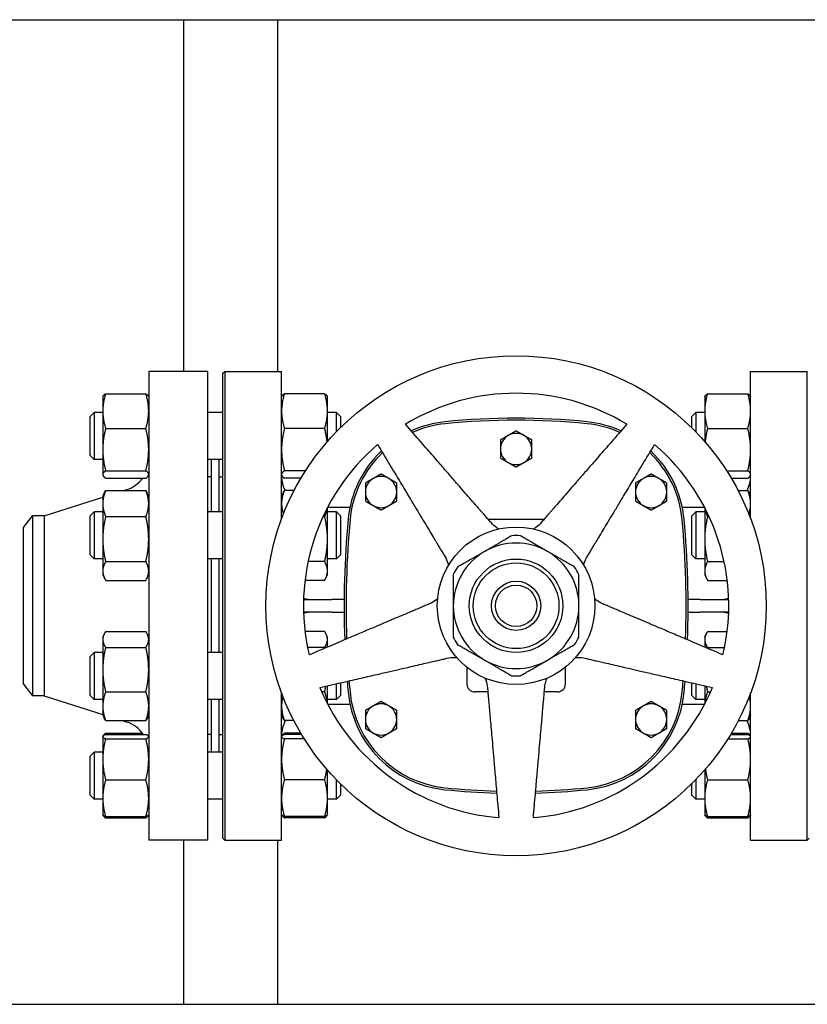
# Model space of a CAD drawing. Header units: inches. Extents: x 24 to 1128, y -69 to 748.
# Tile 489 of 656: x 645 to 657, y 360 to 376. Entities that reach past the tile are written whole.
import ezdxf

# ---------------------------------------------------------------- set-up
doc = ezdxf.new("R2010")
doc.units = ezdxf.units.IN
doc.header["$LTSCALE"] = 32
doc.header["$MEASUREMENT"] = 0
doc.layers.add('Visible (ANSI)', color=7, linetype='Continuous', lineweight=30)

msp = doc.modelspace()

# ---------------------------------------------------------------- linework, layer by layer
at = {"layer": 'Visible (ANSI)'}
for p, q in [((622.56363, 375.85867), (670.54713, 375.85867)), ((647.21813, 375.85867), (647.21813, 370.23367)), ((648.71813, 375.85867), (648.71813, 370.23367)), ((646.66063, 370.23367), (646.66063, 362.73367)), ((647.60063, 370.23367), (646.66063, 370.23367)), ((647.60063, 370.23367), (647.60063, 362.73367)), ((647.84813, 370.20242), (647.87938, 370.23367)), ((647.84813, 362.76492), (647.84813, 370.20242)), ((647.87938, 370.23367), (647.87938, 362.73367)), ((647.87938, 370.23367), (648.78563, 370.23367)), ((648.78563, 367.87561), (648.78563, 370.23367)), ((656.28563, 367.87561), (656.28563, 370.23367)), ((656.28563, 370.23367), (657.19188, 370.23367)), ((657.19188, 362.73367), (657.19188, 370.23367)), ((645.92663, 369.82488), (645.93078, 369.83378)), ((645.92663, 369.82488), (645.92663, 369.59837)), ((645.97172, 369.87636), (646.61555, 369.87636)), ((646.66063, 369.82488), (646.65648, 369.83378)), ((648.78563, 369.82488), (648.78978, 369.83378)), ((649.47455, 369.87636), (648.83072, 369.87636)), ((649.51963, 369.82488), (649.51548, 369.83378)), ((649.51963, 369.59837), (649.51963, 369.82488)), ((655.55163, 369.82488), (655.55578, 369.83378)), ((655.55163, 369.82488), (655.55163, 369.59837)), ((655.59672, 369.87636), (656.24055, 369.87636)), ((656.28563, 369.82488), (656.28148, 369.83378)), ((645.72563, 369.51238), (645.78813, 369.57488)), ((645.72563, 368.88738), (645.72563, 369.51238)), ((645.78813, 369.57488), (645.78813, 368.82488)), ((645.92663, 369.57488), (645.78813, 369.57488)), ((645.92663, 369.59837), (645.92663, 368.98215)), ((647.84813, 369.57488), (647.60063, 369.57488)), ((649.51963, 369.11117), (649.51963, 369.59837)), ((649.66313, 369.57488), (649.51963, 369.57488)), ((649.66313, 369.26733), (649.66313, 369.57488)), ((649.72563, 369.51238), (649.66313, 369.57488)), ((649.72563, 369.51238), (649.72563, 369.3304)), ((655.34813, 369.51238), (655.41063, 369.57488)), ((655.34813, 369.32793), (655.34813, 369.51238)), ((655.41063, 369.57488), (655.41063, 369.26474)), ((655.55163, 369.57488), (655.41063, 369.57488)), ((655.55163, 369.59837), (655.55163, 369.11117)), ((645.97172, 369.32039), (646.61555, 369.32039)), ((649.47455, 369.32039), (648.83072, 369.32039)), ((655.59672, 369.32039), (656.24055, 369.32039)), ((645.72563, 368.88738), (645.78813, 368.82488)), ((645.92663, 368.98215), (645.92663, 368.58365)), ((645.92663, 368.82488), (645.78813, 368.82488)), ((647.84813, 368.82488), (647.60063, 368.82488)), ((647.66063, 368.82488), (647.66063, 367.98376)), ((647.78063, 368.82488), (647.78063, 367.98376)), ((645.92663, 368.58365), (645.92663, 368.57488)), ((645.92663, 368.57488), (645.93078, 368.56598)), ((645.97172, 368.64391), (646.61555, 368.64391)), ((646.66063, 368.57488), (646.65648, 368.56598)), ((648.78563, 368.57488), (648.78978, 368.56598)), ((649.16912, 368.64391), (648.83072, 368.64391)), ((655.90214, 368.64391), (656.24055, 368.64391)), ((656.28563, 368.57488), (656.28148, 368.56598)), ((645.97172, 368.5234), (646.61555, 368.5234)), ((647.66063, 368.54367), (647.60063, 368.54367)), ((647.78563, 368.42367), (647.78063, 368.42367)), ((647.78563, 367.98376), (647.78563, 368.54367)), ((647.78563, 368.54367), (647.84813, 368.54367)), ((649.09477, 368.5234), (648.83072, 368.5234)), ((655.97649, 368.5234), (656.24055, 368.5234)), ((645.92663, 368.23376), (645.95576, 368.29622)), ((645.97172, 368.32726), (646.61555, 368.32726)), ((646.26152, 368.32726), (646.31161, 368.34312)), ((646.66063, 368.23376), (646.63151, 368.29622)), ((648.78563, 368.23376), (648.81476, 368.29622)), ((648.98582, 368.32726), (648.83072, 368.32726)), ((656.08545, 368.32726), (656.24055, 368.32726)), ((656.28563, 368.23376), (656.25651, 368.29622)), ((644.9873, 367.92367), (645.92663, 368.22119)), ((645.92663, 368.23376), (645.92663, 368.11829)), ((645.92663, 368.11829), (645.92663, 367.55008)), ((644.66063, 367.73617), (644.80451, 367.92367)), ((644.9873, 367.92367), (644.80451, 367.92367)), ((644.80451, 367.92367), (644.80451, 365.04367)), ((644.9873, 367.92367), (644.9873, 365.04367)), ((645.72563, 367.92126), (645.78813, 367.98376)), ((645.72563, 367.29626), (645.72563, 367.92126)), ((645.78813, 367.98376), (645.78813, 367.23376)), ((645.92663, 367.98376), (645.78813, 367.98376)), ((647.84813, 367.98376), (647.60063, 367.98376)), ((649.51963, 367.55008), (649.51963, 368.0533)), ((649.66313, 367.98376), (649.51963, 367.98376)), ((649.52233, 368.05847), (649.87854, 368.05847)), ((649.66313, 367.23376), (649.66313, 367.98376)), ((649.72563, 367.92126), (649.66313, 367.98376)), ((649.72563, 367.92126), (649.72563, 367.29626)), ((655.19273, 368.05847), (655.54894, 368.05847)), ((655.34813, 367.92126), (655.41063, 367.98376)), ((655.34813, 367.29626), (655.34813, 367.92126)), ((655.41063, 367.98376), (655.41063, 367.23376)), ((655.55163, 367.98376), (655.41063, 367.98376)), ((655.55163, 368.0533), (655.55163, 367.55008)), ((645.97172, 367.90933), (646.61555, 367.90933)), ((649.47455, 367.90933), (649.44897, 367.90933)), ((652.97835, 367.86162), (652.09292, 367.86162)), ((655.59672, 367.90933), (655.6223, 367.90933)), ((644.66063, 365.23117), (644.66063, 367.73617)), ((645.92663, 367.55008), (645.92663, 367.04054)), ((649.51963, 367.04054), (649.51963, 367.55008)), ((655.55163, 367.55008), (655.55163, 367.04054)), ((645.72563, 367.29626), (645.78813, 367.23376)), ((649.72563, 367.29626), (649.66313, 367.23376)), ((655.34813, 367.29626), (655.41063, 367.23376)), ((645.92663, 367.23376), (645.78813, 367.23376)), ((645.97172, 367.19083), (646.61555, 367.19083)), ((647.84813, 367.23376), (647.60063, 367.23376)), ((647.66063, 367.23376), (647.66063, 365.73358)), ((647.78063, 367.23376), (647.78063, 365.73358)), ((647.78563, 365.73358), (647.78563, 367.23376)), ((649.47455, 367.19083), (649.20999, 367.19083)), ((649.66313, 367.23376), (649.51963, 367.23376)), ((655.55163, 367.23376), (655.41063, 367.23376)), ((655.59672, 367.19083), (655.86128, 367.19083)), ((645.92663, 367.04054), (645.92663, 366.98376)), ((645.92663, 366.98376), (645.95576, 366.9213)), ((646.66063, 366.98376), (646.63151, 366.9213)), ((649.51963, 366.98376), (649.49051, 366.9213)), ((649.51963, 366.98376), (649.51963, 367.04054)), ((655.55163, 367.04054), (655.55163, 366.98376)), ((655.55163, 366.98376), (655.58076, 366.9213)), ((645.97172, 366.89026), (646.61555, 366.89026)), ((649.47455, 366.89026), (649.16003, 366.89026)), ((655.59672, 366.89026), (655.91123, 366.89026)), ((649.1371, 366.58367), (649.59063, 366.58367)), ((649.78597, 366.58367), (649.59063, 366.58367)), ((655.48063, 366.58367), (655.2853, 366.58367)), ((655.48063, 366.58367), (655.93416, 366.58367)), ((649.59063, 366.38367), (649.1371, 366.38367)), ((649.59063, 366.38367), (649.78597, 366.38367)), ((655.2853, 366.38367), (655.48063, 366.38367)), ((655.93416, 366.38367), (655.48063, 366.38367)), ((645.97172, 366.07014), (646.61555, 366.07014)), ((649.47455, 366.07014), (649.16088, 366.07014)), ((655.59672, 366.07014), (655.91039, 366.07014)), ((645.92663, 365.98358), (645.94611, 366.02535)), ((645.92663, 365.98358), (645.92663, 365.94443)), ((645.92663, 365.94443), (645.92663, 365.46294)), ((646.66063, 365.98358), (646.64116, 366.02535)), ((649.51963, 365.98358), (649.50016, 366.02535)), ((649.51963, 365.94443), (649.51963, 365.98358)), ((649.51963, 365.82257), (649.51963, 365.94443)), ((655.55163, 365.98358), (655.57111, 366.02535)), ((655.55163, 365.98358), (655.55163, 365.94443)), ((655.55163, 365.94443), (655.55163, 365.82257)), ((645.72563, 365.67108), (645.78813, 365.73358)), ((645.78813, 365.73358), (645.78813, 364.98358)), ((645.92663, 365.73358), (645.78813, 365.73358)), ((645.97172, 365.81872), (646.61555, 365.81872)), ((647.84813, 365.73358), (647.60063, 365.73358)), ((649.47455, 365.81872), (649.20129, 365.81872)), ((655.59672, 365.81872), (655.86998, 365.81872)), ((645.72563, 365.04608), (645.72563, 365.67108)), ((645.92663, 365.46294), (645.92663, 364.8771)), ((651.74823, 365.50021), (651.74823, 365.23072)), ((653.32303, 365.23072), (653.32303, 365.50021)), ((649.72563, 365.25004), (649.72563, 365.04608)), ((655.34813, 365.04608), (655.34813, 365.24947)), ((644.66063, 365.23117), (644.80451, 365.04367)), ((645.97172, 365.10717), (646.61555, 365.10717)), ((648.78563, 362.73367), (648.78563, 365.09173)), ((649.47455, 365.10717), (649.42674, 365.10717)), ((649.51963, 364.91404), (649.51963, 365.20248)), ((649.66313, 364.98358), (649.66313, 365.23561)), ((652.08411, 365.10572), (651.87323, 365.10572)), ((653.19803, 365.10572), (652.98715, 365.10572)), ((655.41063, 365.23504), (655.41063, 364.98358)), ((655.55163, 365.20248), (655.55163, 364.91404)), ((655.59672, 365.10717), (655.64453, 365.10717)), ((656.28563, 362.73367), (656.28563, 365.09173)), ((644.9873, 365.04367), (644.80451, 365.04367)), ((644.9873, 365.04367), (645.92663, 364.74615)), ((645.72563, 365.04608), (645.78813, 364.98358)), ((645.92663, 364.98358), (645.78813, 364.98358)), ((647.84813, 364.98358), (647.60063, 364.98358)), ((647.66063, 364.98358), (647.66063, 364.14246)), ((647.78063, 364.98358), (647.78063, 364.14246)), ((647.78563, 364.42367), (647.78563, 364.98358)), ((649.66313, 364.98358), (649.51963, 364.98358)), ((649.72563, 365.04608), (649.66313, 364.98358)), ((655.34813, 365.04608), (655.41063, 364.98358)), ((655.55163, 364.98358), (655.41063, 364.98358)), ((645.92663, 364.8771), (645.92663, 364.73358)), ((649.52233, 364.90887), (649.87854, 364.90887)), ((655.19273, 364.90887), (655.54894, 364.90887)), ((645.92663, 364.73358), (645.94611, 364.69181)), ((645.97172, 364.64703), (646.61555, 364.64703)), ((646.2396, 364.64703), (646.31161, 364.62422)), ((646.66063, 364.73358), (646.64116, 364.69181)), ((648.78563, 364.73358), (648.80511, 364.69181)), ((648.98222, 364.64703), (648.83072, 364.64703)), ((656.08904, 364.64703), (656.24055, 364.64703)), ((656.28563, 364.73358), (656.26616, 364.69181)), ((647.78563, 364.54367), (647.78063, 364.54367)), ((645.92663, 364.39246), (645.92793, 364.39524)), ((645.92663, 364.39246), (645.92663, 364.3897)), ((645.92663, 364.3897), (645.92663, 364.02776)), ((645.92793, 364.39524), (645.93078, 364.40136)), ((645.97172, 364.44394), (646.56332, 364.44394)), ((645.97172, 364.42358), (646.61555, 364.42358)), ((645.97172, 364.35582), (646.61555, 364.35582)), ((646.66063, 364.39246), (646.65934, 364.39524)), ((647.66063, 364.42367), (647.60063, 364.42367)), ((647.78563, 364.42367), (647.84813, 364.42367)), ((648.78563, 364.39246), (648.78693, 364.39524)), ((648.78693, 364.39524), (648.78978, 364.40136)), ((649.09477, 364.44394), (648.83072, 364.44394)), ((649.10692, 364.42358), (648.83072, 364.42358)), ((649.14856, 364.35582), (648.83072, 364.35582)), ((655.92271, 364.35582), (656.24055, 364.35582)), ((655.96434, 364.42358), (656.24055, 364.42358)), ((655.97649, 364.44394), (656.24055, 364.44394)), ((656.28434, 364.39524), (656.28148, 364.40136)), ((656.28563, 364.39246), (656.28434, 364.39524)), ((645.72563, 364.07996), (645.78813, 364.14246)), ((645.78813, 364.14246), (645.78813, 363.39246)), ((645.92663, 364.14246), (645.78813, 364.14246)), ((647.84813, 364.14246), (647.60063, 364.14246)), ((645.72563, 363.45496), (645.72563, 364.07996)), ((645.92663, 364.02776), (645.92663, 363.40552)), ((649.51963, 363.40552), (649.51963, 363.85617)), ((655.55163, 363.85617), (655.55163, 363.40552)), ((645.97172, 363.6997), (646.61555, 363.6997)), ((649.47455, 363.6997), (648.83072, 363.6997)), ((649.66313, 363.39246), (649.66313, 363.70001)), ((655.41063, 363.7026), (655.41063, 363.39246)), ((655.59672, 363.6997), (656.24055, 363.6997)), ((649.72563, 363.63693), (649.72563, 363.45496)), ((655.34813, 363.45496), (655.34813, 363.6394)), ((645.72563, 363.45496), (645.78813, 363.39246)), ((645.92663, 363.39246), (645.78813, 363.39246)), ((645.92663, 363.40552), (645.92663, 363.14246)), ((647.84813, 363.39246), (647.60063, 363.39246)), ((649.51963, 363.14246), (649.51963, 363.40552)), ((649.66313, 363.39246), (649.51963, 363.39246)), ((649.72563, 363.45496), (649.66313, 363.39246)), ((655.34813, 363.45496), (655.41063, 363.39246)), ((655.55163, 363.39246), (655.41063, 363.39246)), ((655.55163, 363.40552), (655.55163, 363.14246)), ((645.92663, 363.14246), (645.92793, 363.13969)), ((645.92793, 363.13969), (645.93078, 363.13356)), ((645.97172, 363.11134), (646.61555, 363.11134)), ((645.97172, 363.09098), (646.61555, 363.09098)), ((646.65934, 363.13969), (646.65648, 363.13356)), ((646.66063, 363.14246), (646.65934, 363.13969)), ((648.78563, 363.14246), (648.78693, 363.13969)), ((648.78693, 363.13969), (648.78978, 363.13356)), ((649.47455, 363.11134), (648.83072, 363.11134)), ((649.47455, 363.09098), (648.83072, 363.09098)), ((649.51834, 363.13969), (649.51548, 363.13356)), ((649.51963, 363.14246), (649.51834, 363.13969)), ((655.55163, 363.14246), (655.55293, 363.13969)), ((655.55293, 363.13969), (655.55578, 363.13356)), ((655.59672, 363.11134), (656.24055, 363.11134)), ((655.59672, 363.09098), (656.24055, 363.09098)), ((656.28434, 363.13969), (656.28148, 363.13356)), ((656.28563, 363.14246), (656.28434, 363.13969)), ((647.60063, 362.73367), (646.66063, 362.73367)), ((647.21813, 362.73367), (647.21813, 360.10867)), ((647.84813, 362.76492), (647.87938, 362.73367)), ((647.87938, 362.73367), (648.78563, 362.73367)), ((648.71813, 362.73367), (648.71813, 360.10867)), ((656.28563, 362.73367), (657.19188, 362.73367)), ((657.22313, 362.76492), (657.19188, 362.73367)), ((622.56363, 360.10867), (670.54713, 360.10867))]:
    msp.add_line(p, q, dxfattribs=at)
for radius in [4, 1.25984, 0.74803, 0.68553, 0.3937, 0.3312]:
    msp.add_circle((652.53563, 366.48367), radius, dxfattribs=at)
for centre, radius, start, end in [((652.53563, 366.48367), 3.4, 58.64927, 121.35073), ((651.57385, 367.70251), 1.73228, 95.817836, 114.357428), ((651.57385, 367.70251), 1.70103, 95.817836, 114.042525), ((652.53563, 358.2632), 11.22047, 84.182164, 95.817836), ((652.53563, 358.2632), 11.18922, 84.182164, 95.817836), ((653.49741, 367.70251), 1.70103, 65.957475, 84.182165), ((653.49741, 367.70251), 1.73228, 65.642572, 84.182165), ((652.53563, 368.99154), 0.25, 120, 180), ((652.53563, 368.99154), 0.25, 60, 120), ((652.53563, 368.99154), 0.25, 0, 60), ((652.53563, 366.48367), 3.4, 130.64927, 193.35073), ((652.53563, 366.48367), 3.4, 346.64927, 49.35073), ((651.57385, 367.70251), 1.73228, 133.442646, 174.744707), ((651.57385, 367.70251), 1.70103, 133.674999, 174.744707), ((652.53563, 368.99154), 0.25, 180, 240), ((652.53563, 368.99154), 0.25, 300, 0), ((653.49741, 367.70251), 1.70103, 5.255296, 46.325001), ((653.49741, 367.70251), 1.73228, 5.255296, 46.557354), ((652.53563, 368.99154), 0.25, 240, 300), ((649.28563, 368.55847), 0.5, 180, 207.543912), ((650.37618, 368.30257), 0.25, 60, 120), ((654.69508, 368.30257), 0.25, 60, 120), ((655.78563, 368.55847), 0.5, 332.456088, 0), ((646.16063, 368.81978), 0.5, 287.574716, 323.645749), ((650.37618, 368.30257), 0.25, 120, 180), ((650.37618, 368.30257), 0.25, 0, 60), ((654.69508, 368.30257), 0.25, 120, 180), ((654.69508, 368.30257), 0.25, 0, 60), ((650.37618, 368.30257), 0.25, 180, 240), ((650.37618, 368.30257), 0.25, 300, 0), ((654.69508, 368.30257), 0.25, 180, 240), ((654.69508, 368.30257), 0.25, 300, 0), ((650.37618, 368.30257), 0.25, 240, 300), ((654.69508, 368.30257), 0.25, 240, 300), ((664.825, 366.48367), 15.03937, 174.744704, 182.072997), ((664.825, 366.48367), 15.00812, 174.744704, 182.027369), ((640.24626, 366.48367), 15.00812, 357.972631, 5.255296), ((640.24626, 366.48367), 15.03937, 357.927003, 5.255296), ((652.53563, 366.48367), 1.12205, 86.525352, 93.474648), ((652.53563, 366.48367), 1.00394, 60, 120), ((652.53563, 366.48367), 1.00394, 120, 180), ((652.53563, 366.48367), 1.00394, 0, 60), ((652.53563, 366.48367), 1.12205, 146.525352, 153.474648), ((652.53563, 366.48367), 1.12205, 26.525352, 33.474648), ((652.53563, 366.48367), 1.00394, 180, 240), ((652.53563, 366.48367), 1.00394, 300, 0), ((652.53563, 366.48367), 1.12205, 206.525352, 213.474648), ((652.53563, 366.48367), 1.12205, 326.525352, 333.474648), ((652.53563, 366.48367), 1.00394, 240, 300), ((664.825, 366.48367), 15.03937, 184.60919, 185.255296), ((664.825, 366.48367), 15.00812, 184.591592, 185.255296), ((652.53563, 366.48367), 1.12205, 266.525352, 273.474648), ((640.24626, 366.48367), 15.00812, 354.744704, 355.408408), ((640.24626, 366.48367), 15.03937, 354.744704, 355.39081), ((652.53563, 366.48367), 3.4, 202.64927, 265.35073), ((651.57385, 365.26482), 1.73228, 185.255296, 264.182161), ((651.57385, 365.26482), 1.70103, 185.255296, 264.182161), ((651.87323, 365.23072), 0.125, 180, 270), ((652.53563, 366.48367), 3.4, 274.64927, 337.35073), ((653.19803, 365.23072), 0.125, 270, 0), ((653.49741, 365.26482), 1.70103, 275.817836, 354.744707), ((653.49741, 365.26482), 1.73228, 275.817836, 354.744707), ((650.37618, 364.66477), 0.25, 120, 180), ((650.37618, 364.66477), 0.25, 60, 120), ((650.37618, 364.66477), 0.25, 0, 60), ((654.69508, 364.66477), 0.25, 120, 180), ((654.69508, 364.66477), 0.25, 60, 120), ((654.69508, 364.66477), 0.25, 0, 60), ((646.16063, 364.14756), 0.5, 33.50812, 72.425284), ((649.28563, 364.40887), 0.5, 151.554839, 180), ((650.37618, 364.66477), 0.25, 180, 240), ((650.37618, 364.66477), 0.25, 300, 0), ((654.69508, 364.66477), 0.25, 180, 240), ((654.69508, 364.66477), 0.25, 300, 0), ((655.78563, 364.40887), 0.5, 0, 28.445161), ((650.37618, 364.66477), 0.25, 240, 300), ((654.69508, 364.66477), 0.25, 240, 300), ((652.53563, 374.70414), 11.22047, 264.182163, 268.416919), ((652.53563, 374.70414), 11.18922, 264.182163, 268.398452), ((652.53563, 374.70414), 11.22047, 271.583081, 275.817836), ((652.53563, 374.70414), 11.18922, 271.601548, 275.817836)]:
    msp.add_arc(centre, radius, start, end, dxfattribs=at)
for points, weights in [([(645.97172, 369.87636), (645.92663, 369.72738), (645.92663, 369.59837)], [1, 1.0379548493, 1]), ([(645.93078, 369.83378), (645.94007, 369.85369), (645.97172, 369.87636)], [1.01611555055, 1.02634702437, 1]), ([(646.61555, 369.87636), (646.6472, 369.85369), (646.65648, 369.83378)], [1, 1.02634702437, 1.01611555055]), ([(646.66063, 369.59837), (646.66063, 369.72738), (646.61555, 369.87636)], [1, 1.0379548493, 1]), ([(648.83072, 369.87636), (648.78563, 369.72738), (648.78563, 369.59837)], [1, 1.0379548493, 1]), ([(648.78978, 369.83378), (648.79907, 369.85369), (648.83072, 369.87636)], [1.01611555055, 1.02634702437, 1]), ([(649.51963, 369.59837), (649.51963, 369.72738), (649.47455, 369.87636)], [1, 1.0379548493, 1]), ([(649.47455, 369.87636), (649.5062, 369.85369), (649.51548, 369.83378)], [1, 1.02634702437, 1.01611555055]), ([(655.59672, 369.87636), (655.55163, 369.72738), (655.55163, 369.59837)], [1, 1.0379548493, 1]), ([(655.55578, 369.83378), (655.56507, 369.85369), (655.59672, 369.87636)], [1.01611555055, 1.02634702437, 1]), ([(656.28563, 369.59837), (656.28563, 369.72738), (656.24055, 369.87636)], [1, 1.0379548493, 1]), ([(656.24055, 369.87636), (656.2722, 369.85369), (656.28148, 369.83378)], [1, 1.02634702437, 1.01611555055]), ([(645.92663, 369.59837), (645.92663, 369.46936), (645.97172, 369.32039)], [1, 1.0379548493, 1]), ([(646.61555, 369.32039), (646.66063, 369.46936), (646.66063, 369.59837)], [1, 1.0379548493, 1]), ([(648.78563, 369.59837), (648.78563, 369.46936), (648.83072, 369.32039)], [1, 1.0379548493, 1]), ([(649.47455, 369.32039), (649.51963, 369.46936), (649.51963, 369.59837)], [1, 1.0379548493, 1]), ([(655.55163, 369.59837), (655.55163, 369.46936), (655.59672, 369.32039)], [1, 1.0379548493, 1]), ([(656.24055, 369.32039), (656.28563, 369.46936), (656.28563, 369.59837)], [1, 1.0379548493, 1]), ([(652.13451, 367.81378), (651.73773, 368.27022), (650.7667, 369.38726)], [2.0263127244, 1.58117079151, 1]), ([(654.30457, 369.38726), (653.33353, 368.27022), (652.93676, 367.81378)], [1, 1.58117079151, 2.0263127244]), ([(645.97172, 369.32039), (645.92663, 369.13912), (645.92663, 368.98215)], [1, 1.0379548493, 1]), ([(646.66063, 368.98215), (646.66063, 369.13912), (646.61555, 369.32039)], [1, 1.0379548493, 1]), ([(648.83072, 369.32039), (648.78563, 369.13912), (648.78563, 368.98215)], [1, 1.0379548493, 1]), ([(649.5134, 369.10399), (649.50311, 369.20556), (649.47455, 369.32039)], [1.01779547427, 1.02371349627, 1]), ([(652.41063, 369.20805), (652.35262, 369.17456), (652.28563, 369.13588)], [1, 1.04314139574, 1.01001874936]), ([(652.53563, 369.28022), (652.46865, 369.24154), (652.41063, 369.20805)], [1.01001874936, 1.04314139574, 1]), ([(652.66063, 369.20805), (652.60262, 369.24154), (652.53563, 369.28022)], [1, 1.04314139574, 1.01001874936]), ([(652.78563, 369.13588), (652.71865, 369.17456), (652.66063, 369.20805)], [1.01001874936, 1.04314139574, 1]), ([(655.59672, 369.32039), (655.56816, 369.20556), (655.55787, 369.10399)], [1, 1.02371349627, 1.01779547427]), ([(656.28563, 368.98215), (656.28563, 369.13912), (656.24055, 369.32039)], [1, 1.0379548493, 1]), ([(650.32078, 369.06329), (651.08309, 367.79459), (651.39458, 367.27619)], [1, 1.58117079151, 2.0263127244]), ([(652.28563, 369.13588), (652.28563, 369.05853), (652.28563, 368.99154)], [1.01001874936, 1.04314139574, 1]), ([(652.78563, 368.99154), (652.78563, 369.05853), (652.78563, 369.13588)], [1, 1.04314139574, 1.01001874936]), ([(653.67669, 367.27619), (653.98817, 367.79459), (654.75048, 369.06329)], [2.0263127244, 1.58117079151, 1]), ([(645.92663, 368.98215), (645.92663, 368.82517), (645.97172, 368.64391)], [1, 1.0379548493, 1]), ([(646.61555, 368.64391), (646.66063, 368.82517), (646.66063, 368.98215)], [1, 1.0379548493, 1]), ([(648.78563, 368.98215), (648.78563, 368.82517), (648.83072, 368.64391)], [1, 1.0379548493, 1]), ([(652.28563, 368.99154), (652.28563, 368.92456), (652.28563, 368.84721)], [1, 1.04314139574, 1.01001874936]), ([(652.78563, 368.84721), (652.78563, 368.92456), (652.78563, 368.99154)], [1.01001874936, 1.04314139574, 1]), ([(656.24055, 368.64391), (656.28563, 368.82517), (656.28563, 368.98215)], [1, 1.0379548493, 1]), ([(652.28563, 368.84721), (652.35262, 368.80853), (652.41063, 368.77504)], [1.01001874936, 1.04314139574, 1]), ([(652.41063, 368.77504), (652.46865, 368.74154), (652.53563, 368.70287)], [1, 1.04314139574, 1.01001874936]), ([(652.53563, 368.70287), (652.60262, 368.74154), (652.66063, 368.77504)], [1.01001874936, 1.04314139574, 1]), ([(652.66063, 368.77504), (652.71865, 368.80853), (652.78563, 368.84721)], [1, 1.04314139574, 1.01001874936]), ([(645.97172, 368.64391), (645.92663, 368.61161), (645.92663, 368.58365)], [1, 1.0379548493, 1]), ([(645.92663, 368.58365), (645.92663, 368.55569), (645.97172, 368.5234)], [1, 1.0379548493, 1]), ([(646.66063, 368.58365), (646.66063, 368.61161), (646.61555, 368.64391)], [1, 1.0379548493, 1]), ([(646.61555, 368.5234), (646.66063, 368.55569), (646.66063, 368.58365)], [1, 1.0379548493, 1]), ([(648.83072, 368.64391), (648.78563, 368.61161), (648.78563, 368.58365)], [1, 1.0379548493, 1]), ([(648.78563, 368.58365), (648.78563, 368.55569), (648.83072, 368.5234)], [1, 1.0379548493, 1]), ([(650.37618, 368.59124), (650.3092, 368.55257), (650.25118, 368.51907)], [1.01001874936, 1.04314139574, 1]), ([(650.50118, 368.51907), (650.44317, 368.55257), (650.37618, 368.59124)], [1, 1.04314139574, 1.01001874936]), ([(654.69508, 368.59124), (654.62809, 368.55257), (654.57008, 368.51907)], [1.01001874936, 1.04314139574, 1]), ([(654.82008, 368.51907), (654.76207, 368.55257), (654.69508, 368.59124)], [1, 1.04314139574, 1.01001874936]), ([(656.28563, 368.58365), (656.28563, 368.61161), (656.24055, 368.64391)], [1, 1.0379548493, 1]), ([(656.24055, 368.5234), (656.28563, 368.55569), (656.28563, 368.58365)], [1, 1.0379548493, 1]), ([(650.25118, 368.51907), (650.19317, 368.48558), (650.12618, 368.4469)], [1, 1.04314139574, 1.01001874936]), ([(650.12618, 368.4469), (650.12618, 368.36955), (650.12618, 368.30257)], [1.01001874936, 1.04314139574, 1]), ([(650.62618, 368.4469), (650.5592, 368.48558), (650.50118, 368.51907)], [1.01001874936, 1.04314139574, 1]), ([(650.62618, 368.30257), (650.62618, 368.36955), (650.62618, 368.4469)], [1, 1.04314139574, 1.01001874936]), ([(654.57008, 368.51907), (654.51207, 368.48558), (654.44508, 368.4469)], [1, 1.04314139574, 1.01001874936]), ([(654.44508, 368.4469), (654.44508, 368.36955), (654.44508, 368.30257)], [1.01001874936, 1.04314139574, 1]), ([(654.94508, 368.4469), (654.87809, 368.48558), (654.82008, 368.51907)], [1.01001874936, 1.04314139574, 1]), ([(654.94508, 368.30257), (654.94508, 368.36955), (654.94508, 368.4469)], [1, 1.04314139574, 1.01001874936]), ([(645.97172, 368.32726), (645.92663, 368.21527), (645.92663, 368.11829)], [1, 1.0379548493, 1]), ([(645.95576, 368.29622), (645.96282, 368.31136), (645.97172, 368.32726)], [1.01175569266, 1.00727059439, 1]), ([(646.66063, 368.11829), (646.66063, 368.21527), (646.61555, 368.32726)], [1, 1.0379548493, 1]), ([(646.61555, 368.32726), (646.62445, 368.31136), (646.63151, 368.29622)], [1, 1.00727059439, 1.01175569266]), ([(648.83072, 368.32726), (648.78563, 368.21527), (648.78563, 368.11829)], [1, 1.0379548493, 1]), ([(648.81476, 368.29622), (648.82182, 368.31136), (648.83072, 368.32726)], [1.01175569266, 1.00727059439, 1]), ([(650.12618, 368.30257), (650.12618, 368.23558), (650.12618, 368.15823)], [1, 1.04314139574, 1.01001874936]), ([(650.62618, 368.15823), (650.62618, 368.23558), (650.62618, 368.30257)], [1.01001874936, 1.04314139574, 1]), ([(654.44508, 368.30257), (654.44508, 368.23558), (654.44508, 368.15823)], [1, 1.04314139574, 1.01001874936]), ([(654.94508, 368.15823), (654.94508, 368.23558), (654.94508, 368.30257)], [1.01001874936, 1.04314139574, 1]), ([(656.24055, 368.32726), (656.24945, 368.31136), (656.25651, 368.29622)], [1, 1.00727059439, 1.01175569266]), ([(656.28563, 368.11829), (656.28563, 368.21527), (656.24055, 368.32726)], [1, 1.0379548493, 1]), ([(645.92663, 368.11829), (645.92663, 368.02131), (645.97172, 367.90933)], [1, 1.0379548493, 1]), ([(646.61555, 367.90933), (646.66063, 368.02131), (646.66063, 368.11829)], [1, 1.0379548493, 1]), ([(648.78563, 368.11829), (648.78563, 368.03915), (648.8149, 367.95206)], [1, 1.03075886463, 1.01166334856]), ([(650.12618, 368.15823), (650.19317, 368.11955), (650.25118, 368.08606)], [1.01001874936, 1.04314139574, 1]), ([(650.25118, 368.08606), (650.3092, 368.05257), (650.37618, 368.01389)], [1, 1.04314139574, 1.01001874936]), ([(650.37618, 368.01389), (650.44317, 368.05257), (650.50118, 368.08606)], [1.01001874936, 1.04314139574, 1]), ([(650.50118, 368.08606), (650.5592, 368.11955), (650.62618, 368.15823)], [1, 1.04314139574, 1.01001874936]), ([(654.44508, 368.15823), (654.51207, 368.11955), (654.57008, 368.08606)], [1.01001874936, 1.04314139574, 1]), ([(654.57008, 368.08606), (654.62809, 368.05257), (654.69508, 368.01389)], [1, 1.04314139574, 1.01001874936]), ([(654.69508, 368.01389), (654.76207, 368.05257), (654.82008, 368.08606)], [1.01001874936, 1.04314139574, 1]), ([(654.82008, 368.08606), (654.87809, 368.11955), (654.94508, 368.15823)], [1, 1.04314139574, 1.01001874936]), ([(656.25636, 367.95206), (656.28563, 368.03915), (656.28563, 368.11829)], [1.01166334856, 1.03075886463, 1]), ([(649.47455, 367.90933), (649.50253, 367.97884), (649.51296, 368.04042)], [1, 1.02322609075, 1.01802623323]), ([(655.5583, 368.04042), (655.56873, 367.97884), (655.59672, 367.90933)], [1.01802623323, 1.02322609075, 1]), ([(645.97172, 367.90933), (645.92663, 367.7168), (645.92663, 367.55008)], [1, 1.0379548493, 1]), ([(646.66063, 367.55008), (646.66063, 367.7168), (646.61555, 367.90933)], [1, 1.0379548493, 1]), ([(649.51963, 367.55008), (649.51963, 367.7168), (649.47455, 367.90933)], [1, 1.0379548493, 1]), ([(655.59672, 367.90933), (655.55163, 367.7168), (655.55163, 367.55008)], [1, 1.0379548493, 1]), ([(645.92663, 367.55008), (645.92663, 367.38335), (645.97172, 367.19083)], [1, 1.0379548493, 1]), ([(646.61555, 367.19083), (646.66063, 367.38335), (646.66063, 367.55008)], [1, 1.0379548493, 1]), ([(649.47455, 367.19083), (649.51963, 367.38335), (649.51963, 367.55008)], [1, 1.0379548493, 1]), ([(652.46763, 367.60365), (652.23859, 367.47142), (652.03366, 367.3531)], [1.0171026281, 1.03775343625, 1]), ([(653.0376, 367.3531), (652.83267, 367.47142), (652.60364, 367.60365)], [1, 1.03775343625, 1.0171026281]), ([(655.55163, 367.55008), (655.55163, 367.38335), (655.59672, 367.19083)], [1, 1.0379548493, 1]), ([(652.03366, 367.3531), (651.82874, 367.23479), (651.5997, 367.10255)], [1, 1.03775343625, 1.0171026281]), ([(653.47157, 367.10255), (653.24253, 367.23479), (653.0376, 367.3531)], [1.0171026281, 1.03775343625, 1]), ([(645.97172, 367.19083), (645.92663, 367.11029), (645.92663, 367.04054)], [1, 1.0379548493, 1]), ([(646.66063, 367.04054), (646.66063, 367.11029), (646.61555, 367.19083)], [1, 1.0379548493, 1]), ([(649.51963, 367.04054), (649.51963, 367.11029), (649.47455, 367.19083)], [1, 1.0379548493, 1]), ([(655.59672, 367.19083), (655.55163, 367.11029), (655.55163, 367.04054)], [1, 1.0379548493, 1]), ([(645.92663, 367.04054), (645.92663, 366.9708), (645.97172, 366.89026)], [1, 1.0379548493, 1]), ([(646.61555, 366.89026), (646.66063, 366.9708), (646.66063, 367.04054)], [1, 1.0379548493, 1]), ([(649.47455, 366.89026), (649.51963, 366.9708), (649.51963, 367.04054)], [1, 1.0379548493, 1]), ([(651.5317, 366.98477), (651.5317, 366.7203), (651.5317, 366.48367)], [1.0171026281, 1.03775343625, 1]), ([(653.53957, 366.48367), (653.53957, 366.7203), (653.53957, 366.98477)], [1, 1.03775343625, 1.0171026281]), ([(655.55163, 367.04054), (655.55163, 366.9708), (655.59672, 366.89026)], [1, 1.0379548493, 1]), ([(651.14667, 366.5132), (650.58996, 366.27689), (649.22752, 365.69857)], [2.0263127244, 1.58117079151, 1]), ([(655.84375, 365.69857), (654.4813, 366.27689), (653.9246, 366.5132)], [1, 1.58117079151, 2.0263127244]), ([(651.5317, 366.48367), (651.5317, 366.24704), (651.5317, 365.98257)], [1, 1.03775343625, 1.0171026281]), ([(653.53957, 365.98257), (653.53957, 366.24704), (653.53957, 366.48367)], [1.0171026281, 1.03775343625, 1]), ([(645.97172, 366.07014), (645.92663, 366.00277), (645.92663, 365.94443)], [1, 1.0379548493, 1]), ([(646.66063, 365.94443), (646.66063, 366.00277), (646.61555, 366.07014)], [1, 1.0379548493, 1]), ([(649.51963, 365.94443), (649.51963, 366.00277), (649.47455, 366.07014)], [1, 1.0379548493, 1]), ([(655.59672, 366.07014), (655.55163, 366.00277), (655.55163, 365.94443)], [1, 1.0379548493, 1]), ([(645.92663, 365.94443), (645.92663, 365.88609), (645.97172, 365.81872)], [1, 1.0379548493, 1]), ([(646.61555, 365.81872), (646.66063, 365.88609), (646.66063, 365.94443)], [1, 1.0379548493, 1]), ([(649.47455, 365.81872), (649.51963, 365.88609), (649.51963, 365.94443)], [1, 1.0379548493, 1]), ([(655.55163, 365.94443), (655.55163, 365.88609), (655.59672, 365.81872)], [1, 1.0379548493, 1]), ([(645.97172, 365.81872), (645.92663, 365.62806), (645.92663, 365.46294)], [1, 1.0379548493, 1]), ([(646.66063, 365.46294), (646.66063, 365.62806), (646.61555, 365.81872)], [1, 1.0379548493, 1]), ([(649.47779, 365.8048), (649.4762, 365.81173), (649.47455, 365.81872)], [1.00259078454, 1.00134290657, 1]), ([(651.5997, 365.86478), (651.82874, 365.73255), (652.03366, 365.61423)], [1.0171026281, 1.03775343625, 1]), ([(653.0376, 365.61423), (653.24253, 365.73255), (653.47157, 365.86478)], [1, 1.03775343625, 1.0171026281]), ([(655.59672, 365.81872), (655.59507, 365.81173), (655.59348, 365.8048)], [1, 1.00134290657, 1.00259078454]), ([(649.39784, 365.17437), (650.84001, 365.50732), (651.4293, 365.64337)], [1, 1.58117079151, 2.0263127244]), ([(652.03366, 365.61423), (652.23859, 365.49592), (652.46763, 365.36368)], [1, 1.03775343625, 1.0171026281]), ([(652.60364, 365.36368), (652.83267, 365.49592), (653.0376, 365.61423)], [1.0171026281, 1.03775343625, 1]), ([(653.64197, 365.64337), (654.23125, 365.50732), (655.67342, 365.17437)], [2.0263127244, 1.58117079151, 1]), ([(645.92663, 365.46294), (645.92663, 365.29783), (645.97172, 365.10717)], [1, 1.0379548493, 1]), ([(646.61555, 365.10717), (646.66063, 365.29783), (646.66063, 365.46294)], [1, 1.0379548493, 1]), ([(645.97172, 365.10717), (645.92663, 364.98387), (645.92663, 364.8771)], [1, 1.0379548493, 1]), ([(646.66063, 364.8771), (646.66063, 364.98387), (646.61555, 365.10717)], [1, 1.0379548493, 1]), ([(649.47455, 365.10717), (649.48541, 365.15311), (649.49355, 365.19646)], [1, 1.00889011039, 1.01361558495]), ([(649.51819, 364.91682), (649.51176, 365.00539), (649.47455, 365.10717)], [1.011202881, 1.03112406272, 1]), ([(652.07833, 365.17181), (652.13104, 364.56933), (652.26004, 363.09486)], [2.03628035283, 1.58894872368, 1.0049190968]), ([(652.81122, 363.09486), (652.94022, 364.56933), (652.99293, 365.17181)], [1.0049190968, 1.58894872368, 2.03628035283]), ([(655.59672, 365.10717), (655.5595, 365.00539), (655.55308, 364.91682)], [1, 1.03112406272, 1.011202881]), ([(655.57772, 365.19646), (655.58585, 365.15311), (655.59672, 365.10717)], [1.01361558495, 1.00889011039, 1]), ([(648.80748, 365.03424), (648.78563, 364.95283), (648.78563, 364.8771)], [1.01589404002, 1.0266269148, 1]), ([(650.37618, 364.95345), (650.3092, 364.91477), (650.25118, 364.88128)], [1.01001874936, 1.04314139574, 1]), ([(650.50118, 364.88128), (650.44317, 364.91477), (650.37618, 364.95345)], [1, 1.04314139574, 1.01001874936]), ([(654.69508, 364.95345), (654.62809, 364.91477), (654.57008, 364.88128)], [1.01001874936, 1.04314139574, 1]), ([(654.82008, 364.88128), (654.76207, 364.91477), (654.69508, 364.95345)], [1, 1.04314139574, 1.01001874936]), ([(656.28563, 364.8771), (656.28563, 364.95283), (656.26379, 365.03424)], [1, 1.0266269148, 1.01589404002]), ([(645.92663, 364.8771), (645.92663, 364.77032), (645.97172, 364.64703)], [1, 1.0379548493, 1]), ([(646.61555, 364.64703), (646.66063, 364.77032), (646.66063, 364.8771)], [1, 1.0379548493, 1]), ([(648.78563, 364.8771), (648.78563, 364.77032), (648.83072, 364.64703)], [1, 1.0379548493, 1]), ([(650.25118, 364.88128), (650.19317, 364.84778), (650.12618, 364.80911)], [1, 1.04314139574, 1.01001874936]), ([(650.12618, 364.80911), (650.12618, 364.73176), (650.12618, 364.66477)], [1.01001874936, 1.04314139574, 1]), ([(650.62618, 364.80911), (650.5592, 364.84778), (650.50118, 364.88128)], [1.01001874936, 1.04314139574, 1]), ([(650.62618, 364.66477), (650.62618, 364.73176), (650.62618, 364.80911)], [1, 1.04314139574, 1.01001874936]), ([(654.57008, 364.88128), (654.51207, 364.84778), (654.44508, 364.80911)], [1, 1.04314139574, 1.01001874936]), ([(654.44508, 364.80911), (654.44508, 364.73176), (654.44508, 364.66477)], [1.01001874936, 1.04314139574, 1]), ([(654.94508, 364.80911), (654.87809, 364.84778), (654.82008, 364.88128)], [1.01001874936, 1.04314139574, 1]), ([(654.94508, 364.66477), (654.94508, 364.73176), (654.94508, 364.80911)], [1, 1.04314139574, 1.01001874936]), ([(656.24055, 364.64703), (656.28563, 364.77032), (656.28563, 364.8771)], [1, 1.0379548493, 1]), ([(645.97172, 364.64703), (645.95614, 364.6703), (645.94611, 364.69181)], [1, 1.01279805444, 1.01696531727]), ([(646.64116, 364.69181), (646.63113, 364.6703), (646.61555, 364.64703)], [1.01696531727, 1.01279805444, 1]), ([(648.83072, 364.64703), (648.81514, 364.6703), (648.80511, 364.69181)], [1, 1.01279805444, 1.01696531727]), ([(650.12618, 364.66477), (650.12618, 364.59778), (650.12618, 364.52043)], [1, 1.04314139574, 1.01001874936]), ([(650.62618, 364.52043), (650.62618, 364.59778), (650.62618, 364.66477)], [1.01001874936, 1.04314139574, 1]), ([(654.44508, 364.66477), (654.44508, 364.59778), (654.44508, 364.52043)], [1, 1.04314139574, 1.01001874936]), ([(654.94508, 364.52043), (654.94508, 364.59778), (654.94508, 364.66477)], [1.01001874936, 1.04314139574, 1]), ([(656.26616, 364.69181), (656.25613, 364.6703), (656.24055, 364.64703)], [1.01696531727, 1.01279805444, 1]), ([(650.12618, 364.52043), (650.19317, 364.48176), (650.25118, 364.44827)], [1.01001874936, 1.04314139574, 1]), ([(650.50118, 364.44827), (650.5592, 364.48176), (650.62618, 364.52043)], [1, 1.04314139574, 1.01001874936]), ([(654.44508, 364.52043), (654.51207, 364.48176), (654.57008, 364.44827)], [1.01001874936, 1.04314139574, 1]), ([(654.82008, 364.44827), (654.87809, 364.48176), (654.94508, 364.52043)], [1, 1.04314139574, 1.01001874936]), ([(645.97172, 364.42358), (645.92663, 364.40543), (645.92663, 364.3897)], [1, 1.0379548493, 1]), ([(645.92663, 364.3897), (645.92663, 364.37398), (645.97172, 364.35582)], [1, 1.0379548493, 1]), ([(645.97172, 364.35582), (645.92663, 364.18002), (645.92663, 364.02776)], [1, 1.0379548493, 1]), ([(645.93078, 364.40136), (645.94007, 364.42127), (645.97172, 364.44394)], [1.01611555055, 1.02634702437, 1]), ([(645.97172, 364.44394), (645.96817, 364.43223), (645.96493, 364.42076)], [1, 1.00288298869, 1.00532800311]), ([(646.66063, 364.3897), (646.66063, 364.40543), (646.61555, 364.42358)], [1, 1.0379548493, 1]), ([(646.61555, 364.35582), (646.66063, 364.37398), (646.66063, 364.3897)], [1, 1.0379548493, 1]), ([(646.66063, 364.02776), (646.66063, 364.18002), (646.61555, 364.35582)], [1, 1.0379548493, 1]), ([(648.83072, 364.42358), (648.78563, 364.40543), (648.78563, 364.3897)], [1, 1.0379548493, 1]), ([(648.78563, 364.3897), (648.78563, 364.37398), (648.83072, 364.35582)], [1, 1.0379548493, 1]), ([(648.83072, 364.35582), (648.78563, 364.18002), (648.78563, 364.02776)], [1, 1.0379548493, 1]), ([(648.78978, 364.40136), (648.79907, 364.42127), (648.83072, 364.44394)], [1.01611555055, 1.02634702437, 1]), ([(648.83072, 364.44394), (648.82717, 364.43223), (648.82393, 364.42076)], [1, 1.00288298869, 1.00532800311]), ([(650.25118, 364.44827), (650.3092, 364.41477), (650.37618, 364.3761)], [1, 1.04314139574, 1.01001874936]), ([(650.37618, 364.3761), (650.44317, 364.41477), (650.50118, 364.44827)], [1.01001874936, 1.04314139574, 1]), ([(654.57008, 364.44827), (654.62809, 364.41477), (654.69508, 364.3761)], [1, 1.04314139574, 1.01001874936]), ([(654.69508, 364.3761), (654.76207, 364.41477), (654.82008, 364.44827)], [1.01001874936, 1.04314139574, 1]), ([(656.24055, 364.44394), (656.2722, 364.42127), (656.28148, 364.40136)], [1, 1.02634702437, 1.01611555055]), ([(656.24734, 364.42076), (656.24409, 364.43223), (656.24055, 364.44394)], [1.00532800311, 1.00288298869, 1]), ([(656.28563, 364.3897), (656.28563, 364.40543), (656.24055, 364.42358)], [1, 1.0379548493, 1]), ([(656.24055, 364.35582), (656.28563, 364.37398), (656.28563, 364.3897)], [1, 1.0379548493, 1]), ([(656.28563, 364.02776), (656.28563, 364.18002), (656.24055, 364.35582)], [1, 1.0379548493, 1]), ([(645.92663, 364.02776), (645.92663, 363.87551), (645.97172, 363.6997)], [1, 1.0379548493, 1]), ([(646.61555, 363.6997), (646.66063, 363.87551), (646.66063, 364.02776)], [1, 1.0379548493, 1]), ([(648.78563, 364.02776), (648.78563, 363.87551), (648.83072, 363.6997)], [1, 1.0379548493, 1]), ([(656.24055, 363.6997), (656.28563, 363.87551), (656.28563, 364.02776)], [1, 1.0379548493, 1]), ([(649.47455, 363.6997), (649.49741, 363.78886), (649.50848, 363.86903)], [1, 1.01889530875, 1.01897706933]), ([(655.56279, 363.86903), (655.57385, 363.78886), (655.59672, 363.6997)], [1.01897706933, 1.01889530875, 1]), ([(645.97172, 363.6997), (645.92663, 363.54205), (645.92663, 363.40552)], [1, 1.0379548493, 1]), ([(646.66063, 363.40552), (646.66063, 363.54205), (646.61555, 363.6997)], [1, 1.0379548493, 1]), ([(648.83072, 363.6997), (648.78563, 363.54205), (648.78563, 363.40552)], [1, 1.0379548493, 1]), ([(649.51963, 363.40552), (649.51963, 363.54205), (649.47455, 363.6997)], [1, 1.0379548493, 1]), ([(655.59672, 363.6997), (655.55163, 363.54205), (655.55163, 363.40552)], [1, 1.0379548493, 1]), ([(656.28563, 363.40552), (656.28563, 363.54205), (656.24055, 363.6997)], [1, 1.0379548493, 1]), ([(645.92663, 363.40552), (645.92663, 363.26899), (645.97172, 363.11134)], [1, 1.0379548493, 1]), ([(646.61555, 363.11134), (646.66063, 363.26899), (646.66063, 363.40552)], [1, 1.0379548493, 1]), ([(648.78563, 363.40552), (648.78563, 363.26899), (648.83072, 363.11134)], [1, 1.0379548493, 1]), ([(649.47455, 363.11134), (649.51963, 363.26899), (649.51963, 363.40552)], [1, 1.0379548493, 1]), ([(655.55163, 363.40552), (655.55163, 363.26899), (655.59672, 363.11134)], [1, 1.0379548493, 1]), ([(656.24055, 363.11134), (656.28563, 363.26899), (656.28563, 363.40552)], [1, 1.0379548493, 1]), ([(645.97172, 363.11134), (645.93408, 363.1265), (645.92793, 363.13969)], [1, 1.0314924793, 1.01072411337]), ([(645.92915, 363.1375), (645.93705, 363.11581), (645.97172, 363.09098)], [1.01375847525, 1.02892942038, 1]), ([(646.65934, 363.13969), (646.65319, 363.1265), (646.61555, 363.11134)], [1.01072411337, 1.0314924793, 1]), ([(646.61555, 363.09098), (646.65021, 363.11581), (646.65812, 363.1375)], [1, 1.02892942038, 1.01375847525]), ([(648.83072, 363.11134), (648.79308, 363.1265), (648.78693, 363.13969)], [1, 1.0314924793, 1.01072411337]), ([(648.78815, 363.1375), (648.79605, 363.11581), (648.83072, 363.09098)], [1.01375847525, 1.02892942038, 1]), ([(649.51834, 363.13969), (649.51219, 363.1265), (649.47455, 363.11134)], [1.01072411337, 1.0314924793, 1]), ([(649.47455, 363.09098), (649.50921, 363.11581), (649.51712, 363.1375)], [1, 1.02892942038, 1.01375847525]), ([(655.59672, 363.11134), (655.55908, 363.1265), (655.55293, 363.13969)], [1, 1.0314924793, 1.01072411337]), ([(655.55415, 363.1375), (655.56205, 363.11581), (655.59672, 363.09098)], [1.01375847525, 1.02892942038, 1]), ([(656.28434, 363.13969), (656.27819, 363.1265), (656.24055, 363.11134)], [1.01072411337, 1.0314924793, 1]), ([(656.24055, 363.09098), (656.27521, 363.11581), (656.28312, 363.1375)], [1, 1.02892942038, 1.01375847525])]:
    msp.add_rational_spline(points, weights, degree=2, dxfattribs=at)
for points, knots in [([(652.25411, 367.71166), (652.24407, 367.71793), (652.23436, 367.72446), (652.1932, 367.7541), (652.16208, 367.78206), (652.13451, 367.81378)], [2.317982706, 2.317982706, 2.317982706, 2.317982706, 2.405578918, 2.405578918, 2.704734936, 2.704734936, 2.704734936, 2.704734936]), ([(652.93676, 367.81378), (652.90918, 367.78206), (652.87807, 367.7541), (652.8369, 367.72446), (652.8272, 367.71793), (652.81715, 367.71166)], [0.50338205, 0.50338205, 0.50338205, 0.50338205, 0.802538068, 0.802538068, 0.89013428, 0.89013428, 0.89013428, 0.89013428]), ([(651.39458, 367.27619), (651.41623, 367.24016), (651.4332, 367.20193), (651.44867, 367.15362), (651.45188, 367.14237), (651.45474, 367.13088)], [0.50338205, 0.50338205, 0.50338205, 0.50338205, 0.802538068, 0.802538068, 0.89013428, 0.89013428, 0.89013428, 0.89013428]), ([(653.61652, 367.13088), (653.61938, 367.14237), (653.62259, 367.15362), (653.63807, 367.20193), (653.65504, 367.24016), (653.67669, 367.27619)], [2.317982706, 2.317982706, 2.317982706, 2.317982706, 2.405578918, 2.405578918, 2.704734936, 2.704734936, 2.704734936, 2.704734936]), ([(651.28075, 366.5954), (651.27168, 366.58778), (651.26248, 366.58057), (651.22156, 366.55058), (651.18536, 366.52963), (651.14667, 366.5132)], [2.317982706, 2.317982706, 2.317982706, 2.317982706, 2.405578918, 2.405578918, 2.704734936, 2.704734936, 2.704734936, 2.704734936]), ([(653.9246, 366.5132), (653.8859, 366.52963), (653.8497, 366.55058), (653.80879, 366.58057), (653.79958, 366.58778), (653.79051, 366.5954)], [0.50338205, 0.50338205, 0.50338205, 0.50338205, 0.802538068, 0.802538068, 0.89013428, 0.89013428, 0.89013428, 0.89013428]), ([(651.4293, 365.64337), (651.47025, 365.65282), (651.51186, 365.65715), (651.56258, 365.65693), (651.57427, 365.65651), (651.58609, 365.65568)], [0.50338205, 0.50338205, 0.50338205, 0.50338205, 0.802538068, 0.802538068, 0.89013428, 0.89013428, 0.89013428, 0.89013428]), ([(653.48518, 365.65568), (653.49699, 365.65651), (653.50868, 365.65693), (653.55941, 365.65715), (653.60101, 365.65282), (653.64197, 365.64337)], [2.317982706, 2.317982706, 2.317982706, 2.317982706, 2.405578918, 2.405578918, 2.704734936, 2.704734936, 2.704734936, 2.704734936]), ([(652.0416, 365.32473), (652.04604, 365.31376), (652.05005, 365.30277), (652.06593, 365.25459), (652.07467, 365.21369), (652.07833, 365.17181)], [2.317982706, 2.317982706, 2.317982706, 2.317982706, 2.405578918, 2.405578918, 2.704734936, 2.704734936, 2.704734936, 2.704734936]), ([(652.99293, 365.17181), (652.9966, 365.21369), (653.00534, 365.25459), (653.02122, 365.30277), (653.02523, 365.31376), (653.02967, 365.32473)], [0.50338205, 0.50338205, 0.50338205, 0.50338205, 0.802538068, 0.802538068, 0.89013428, 0.89013428, 0.89013428, 0.89013428])]:
    msp.add_open_spline(points, degree=3, knots=knots, dxfattribs=at)
for points in [[(649.13785, 366.60608), (649.18669, 366.59108), (649.2374, 366.58367), (649.28563, 366.58367)], [(655.78563, 366.58367), (655.83387, 366.58367), (655.88457, 366.59108), (655.93341, 366.60608)], [(649.28563, 366.38367), (649.2374, 366.38367), (649.18669, 366.37626), (649.13785, 366.36126)], [(655.93341, 366.36126), (655.88457, 366.37626), (655.83387, 366.38367), (655.78563, 366.38367)]]:
    msp.add_open_spline(points, degree=3, dxfattribs=at)

doc.saveas('drawing.dxf')
